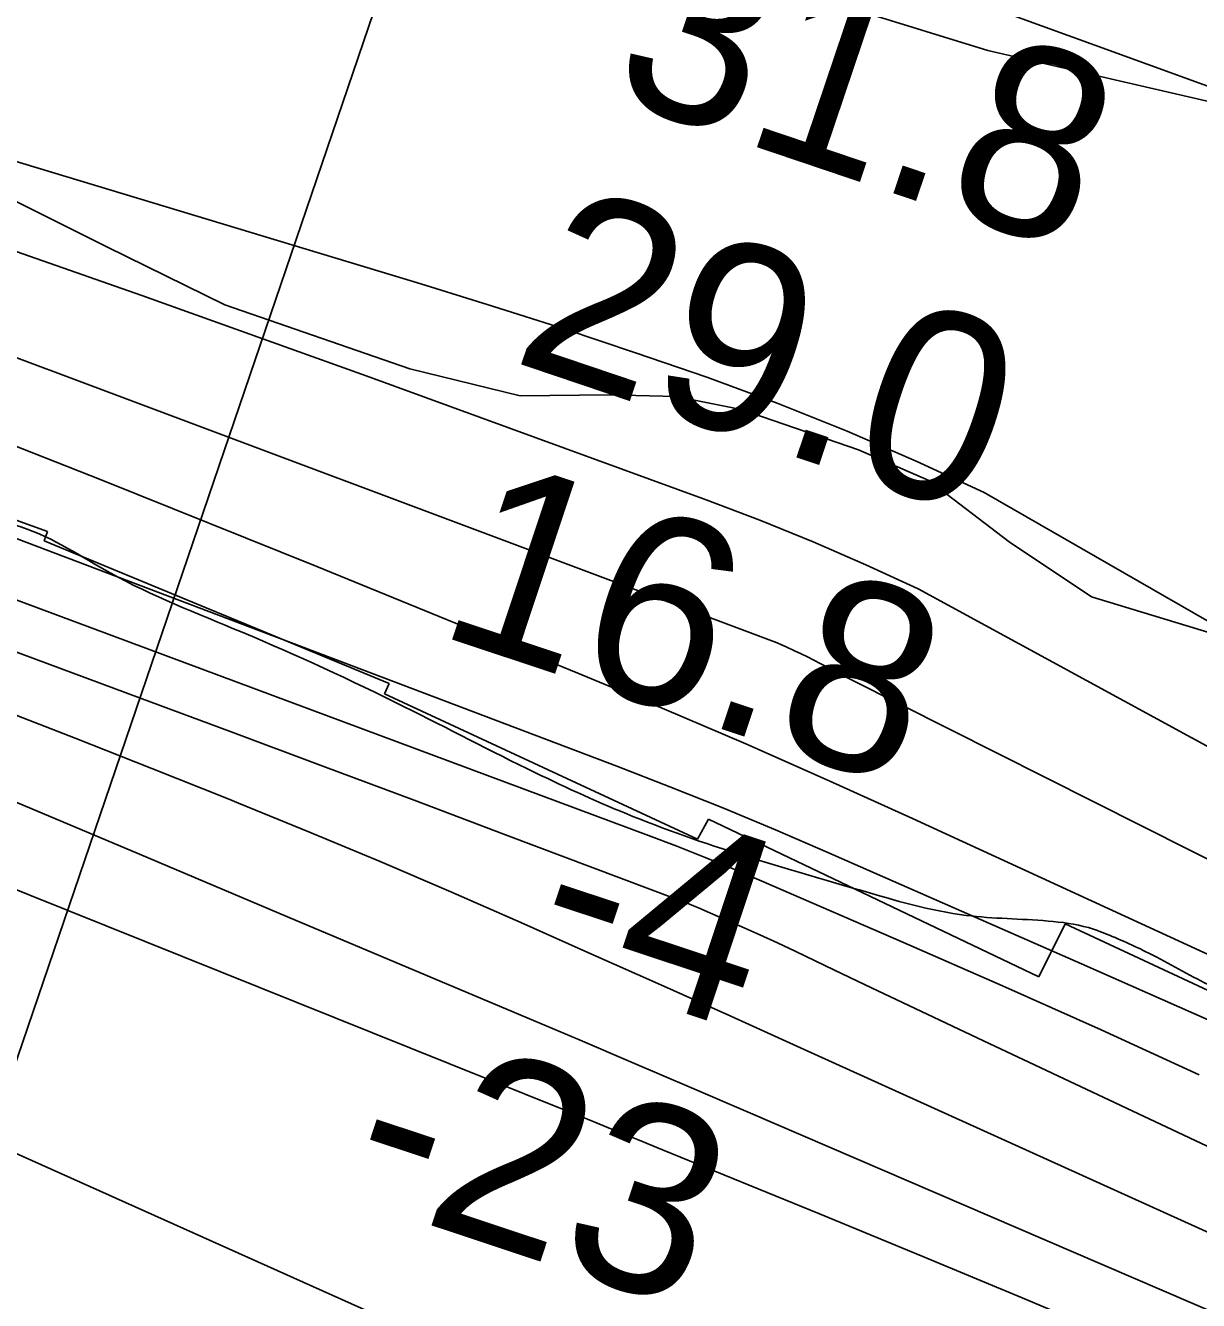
# Model space of a CAD drawing. Extents: x 3329297 to 3367176, y 649250 to 674653.
# Drawn here: x 3336605.3 to 3337022.6, y 670738.5 to 671191.8 of the extents above; entities that cross this region are included whole.
import ezdxf

# ---------------------------------------------------------------- set-up
doc = ezdxf.new("R2010")
doc.units = 0
for name, color, linetype in [('V-RIVR-EDGE', 7, 'Continuous'), ('V-RIVR-RANG', 7, 'Continuous'), ('V-RRAP-RVMT', 7, 'Continuous'), ('V-SITE-VEGE', 7, 'Continuous'), ('V-TOPO-DPTH', 7, 'Continuous'), ('V-TOPO-MAJR', 7, 'Continuous'), ('V-TOPO-MINR', 7, 'Continuous'), ('V-TOPO-WATR', 7, 'Continuous'), ('V-WETL-SWMP', 7, 'Continuous')]:
    doc.layers.add(name, color=color, linetype=linetype)

msp = doc.modelspace()

# ---------------------------------------------------------------- linework, layer by layer
at = {"layer": 'V-RIVR-EDGE'}
msp.add_spline([(3339166.35, 669632.45), (3339148.52, 669636.37), (3339138.83, 669636.78), (3339122.94, 669641.48), (3339105.12, 669646.95), (3339096.99, 669652.01), (3339093.12, 669656.29), (3339089.26, 669664.44), (3339086.56, 669669.1), (3339078.82, 669674.94), (3339053.64, 669688.18), (3339028.47, 669702.21), (3339020.72, 669706.49), (3339018, 669704.17), (3339012.57, 669704.57), (3339008.7, 669708.07), (3339008.32, 669710.4), (3339007.94, 669713.12), (3339007.56, 669715.06), (3338988.58, 669723.63), (3338974.64, 669732.59), (3338973.09, 669734.53), (3338972.71, 669738.02), (3338974.27, 669740.35), (3338974.28, 669743.84), (3338966.94, 669753.94), (3338965.01, 669758.6), (3338963.85, 669760.54), (3338956.49, 669764.43), (3338944.87, 669769.5), (3338928.21, 669778.08), (3338920.86, 669785.07), (3338906.56, 669803.34), (3338897.28, 669814.22), (3338888, 669824.71), (3338880.26, 669833.26), (3338874.07, 669838.71), (3338867.87, 669840.27), (3338862.06, 669843), (3338858.57, 669843.01), (3338858.58, 669844.95), (3338858.24, 669867.83), (3338860.58, 669870.93), (3338861.75, 669873.25), (3338861.76, 669876.35), (3338860.21, 669879.46), (3338854.02, 669882.58), (3338849.02, 669903.14), (3338843.63, 669917.51), (3338832.81, 669931.11), (3338822.75, 669940.83), (3338804.56, 669955.22), (3338800.68, 669956.78), (3338796.03, 669956.79), (3338788.66, 669955.26), (3338782.44, 669952.17), (3338775.47, 669955.68), (3338770.44, 669960.35), (3338765.41, 669965.01), (3338754.18, 669972.41), (3338742.57, 669981.36), (3338728.24, 669988.76), (3338714.68, 669995), (3338701.13, 670003.56), (3338693.4, 670012.11), (3338687.99, 670020.27), (3338682.59, 670033.47), (3338677.18, 670040.46), (3338665.17, 670046.31), (3338655.1, 670048.66), (3338655.48, 670045.95), (3338653.54, 670045.56), (3338643.46, 670046.36), (3338635.32, 670050.26), (3338633, 670052.98), (3338626.41, 670055.33), (3338615.17, 670057.29), (3338608.97, 670058.08), (3338601.61, 670062.76), (3338592.32, 670069.37), (3338582.25, 670071.72), (3338574.11, 670074.46), (3338568.3, 670078.74), (3338562.5, 670084.57), (3338561.34, 670087.67), (3338554.75, 670088.85), (3338551.26, 670089.25), (3338548.94, 670091.97), (3338544.31, 670098.58), (3338517.19, 670108.73), (3338513.32, 670111.84), (3338511.39, 670115.72), (3338497.82, 670118.86), (3338480, 670125.88), (3338471.48, 670130.17), (3338466.45, 670134.83), (3338451.73, 670140.3), (3338441.26, 670142.65), (3338438.16, 670142.27), (3338431.18, 670145.39), (3338420.34, 670150.07), (3338407.93, 670152.43), (3338393.21, 670156.73), (3338378.49, 670165.69), (3338345.2, 670189.43), (3338316.55, 670206.56), (3338280.93, 670231.47), (3338237.55, 670254.45), (3338210.45, 670270.81), (3338182.57, 670289.88), (3338148.9, 670317.5), (3338126.07, 670336.94), (3338116.01, 670348.22), (3338106.73, 670356.77), (3338093.56, 670363.78), (3338076.9, 670368.87), (3338057.53, 670376.28), (3338042.81, 670383.3), (3338026.54, 670392.65), (3338007.18, 670402.39), (3337994, 670405.52), (3337971.52, 670413.34), (3337948.66, 670420.76), (3337916.51, 670434.03), (3337912.65, 670440.63), (3337911.11, 670448.78), (3337908.8, 670453.82), (3337904.54, 670455.77), (3337890.98, 670459.68), (3337883.62, 670464.74), (3337879.36, 670466.69), (3337872.38, 670467.1), (3337862.68, 670467.12), (3337849.88, 670465.99), (3337839.8, 670463.69), (3337826.22, 670462.56), (3337810.72, 670465.7), (3337802.19, 670469.21), (3337788.25, 670478.16), (3337779.73, 670480.51), (3337774.3, 670481.69), (3337768.89, 670486.74), (3337764.63, 670490.63), (3337755.72, 670494.92), (3337749.13, 670496.88), (3337745.26, 670497.27), (3337740.6, 670495.35), (3337738.66, 670496.13), (3337735.18, 670499.24), (3337729.76, 670503.52), (3337724.73, 670508.18), (3337720.08, 670512.07), (3337706.13, 670514.43), (3337677.86, 670531.18), (3337643.77, 670545.22), (3337600.78, 670567.05), (3337560.1, 670585.37), (3337510.14, 670611.87), (3337463.28, 670636.42), (3337442.36, 670644.22), (3337416.78, 670652.43), (3337405.55, 670657.5), (3337401.68, 670661.39), (3337400.13, 670663.33), (3337395.49, 670665.67), (3337388.89, 670666.07), (3337376.88, 670670.76), (3337362.94, 670677.77), (3337340.87, 670690.62), (3337309.5, 670706.99), (3337291.29, 670714.79), (3337276.18, 670722.97), (3337252.56, 670736.99), (3337220.04, 670756.85), (3337154.99, 670798.5), (3337124.41, 670821.07), (3337111.24, 670827.31), (3337094.19, 670832.78), (3337075.97, 670836.7), (3337050.39, 670842.59), (3337028.69, 670849.62), (3337007.78, 670860.53), (3336991.89, 670867.94), (3336983.37, 670871.06), (3336969.03, 670873.42), (3336939.95, 670875.43), (3336901.97, 670884.45), (3336863.6, 670895.79), (3336821.37, 670910.63), (3336786.5, 670926.23), (3336740.02, 670949.61), (3336682.31, 670976.12), (3336635.44, 670997.18), (3336603.68, 671013.55), (3336585.47, 671022.51), (3336583.15, 671026.4), (3336580.06, 671031.06), (3336576.19, 671034.56), (3336549.46, 671045.09), (3336500.24, 671058.01), (3336451.41, 671070.16), (3336425.44, 671074.49), (3336399.85, 671076.49), (3336361.07, 671078.91), (3336337.43, 671082.85), (3336313.4, 671088.34), (3336290.92, 671094.6), (3336280.46, 671097.34), (3336275.41, 671097.35), (3336257.58, 671097.39), (3336194.82, 671123.92), (3336129.35, 671154.33), (3336078.61, 671179.66), (3336032.91, 671203.04), (3335979.46, 671230.32), (3335943.05, 671245.54), (3335907.79, 671259.2), (3335894.23, 671264.66), (3335887.64, 671265.45), (3335873.31, 671273.63), (3335871.38, 671277.13), (3335862.86, 671281.41), (3335831.09, 671293.51), (3335799.33, 671308.72), (3335763.7, 671327.42), (3335724.58, 671346.9), (3335714.51, 671351.97), (3335703.27, 671355.1), (3335699.01, 671358.21), (3335680.04, 671369.9), (3335645.95, 671385.49), (3335603.71, 671399.17), (3335573.09, 671406.61), (3335518.06, 671419.93), (3335470.4, 671436.73), (3335433.98, 671449.62), (3335405.32, 671465.97), (3335397.96, 671471.03), (3335385.94, 671471.06), (3335366.94, 671468.78), (3335345.98, 671463.02), (3335338.62, 671464.59), (3335338.62, 671467.3), (3335339.03, 671475.83), (3335337.87, 671478.94), (3335334.39, 671482.05), (3335319.67, 671486.74), (3335303, 671491.05), (3335280.12, 671488.39), (3335259.15, 671479.52), (3335245.56, 671472.19), (3335233.15, 671471.44), (3335223.85, 671474.18), (3335210.68, 671481.97), (3335198.67, 671485.88), (3335156.4, 671487.53), (3335124.61, 671488.39), (3335114.13, 671484.92), (3335094.71, 671474.11), (3335085.4, 671473.36), (3335075.32, 671475.71), (3335065.63, 671477.67), (3335064.86, 671478.45), (3335067.59, 671483.1), (3335066.81, 671484.65), (3335063.72, 671489.31), (3335039.71, 671501.39), (3335020.73, 671509.2), (3335003.28, 671511.95), (3334994.76, 671515.46), (3334990.89, 671517.03), (3334963, 671533.38), (3334933.18, 671549.36), (3334916.12, 671551.34), (3334894.42, 671557.6), (3334863.43, 671571.25), (3334847.95, 671581.75), (3334834.78, 671587.99), (3334809.21, 671598.53), (3334767.76, 671617.24), (3334744.9, 671627.77), (3334711.2, 671642.2), (3334691.44, 671649.23), (3334670.12, 671653.16), (3334647.65, 671659.81), (3334620.14, 671672.29), (3334605.42, 671678.53), (3334581, 671683.24), (3334555.81, 671689.12), (3334542.23, 671688.38), (3334534.09, 671688.79), (3334531.39, 671696.55), (3334523.66, 671706.27), (3334505.85, 671714.84), (3334480.26, 671719.17), (3334460.49, 671721.93), (3334457, 671720.39), (3334455.05, 671716.91), (3334456.59, 671713.8), (3334463.19, 671714.56), (3334467.45, 671712.22), (3334467.44, 671710.28), (3334462.78, 671708.35), (3334446.88, 671706.84), (3334429.04, 671707.66), (3334403.46, 671713.93), (3334397.66, 671718.6), (3334391.46, 671722.88), (3334378.67, 671723.69), (3334340.28, 671727.27), (3334305.39, 671730.07), (3334290.26, 671730.11), (3334281.35, 671731.68), (3334271.66, 671734.81), (3334266.23, 671735.6), (3334258.08, 671732.9), (3334246.43, 671726.73), (3334241.39, 671726.35), (3334232.48, 671729.48), (3334218.91, 671729.9), (3334190.6, 671730.74), (3334178.97, 671731.94), (3334163.47, 671737.4), (3334156.1, 671736.65), (3334151.44, 671732.39), (3334148.33, 671732.4), (3334142.53, 671735.91), (3334132.83, 671736.32), (3334110.73, 671737.53), (3334106.86, 671739.48), (3334099.89, 671744.15), (3334081.28, 671748.08), (3334072.75, 671747.71), (3334041.74, 671753.61), (3334018.09, 671757.54), (3334010.35, 671760.28), (3333999.89, 671767.67), (3333992.15, 671771.95), (3333987.1, 671771.19), (3333984.38, 671768.48), (3333980.12, 671768.49), (3333976.64, 671772.77), (3333969.66, 671775.11), (3333958.81, 671778.24), (3333949.91, 671783.31), (3333945.64, 671782.93), (3333941.37, 671782.16), (3333931.3, 671788.01), (3333925.87, 671788.02), (3333915.4, 671788.82), (3333900.29, 671791.57), (3333878.2, 671798.61), (3333856.9, 671811.07), (3333845.68, 671822.73), (3333832.9, 671828.97), (3333818.18, 671834.82), (3333817.41, 671837.15), (3333813.53, 671837.55), (3333800.36, 671841.85), (3333795.71, 671844.96), (3333793.79, 671851.56), (3333792.24, 671854.28), (3333782.95, 671858.18), (3333767.85, 671869.46), (3333755.47, 671879.57), (3333746.17, 671884.64), (3333742.68, 671886.2), (3333733.76, 671885.83), (3333720.97, 671886.64), (3333714.38, 671889.76), (3333707.8, 671895.2), (3333701.62, 671902.59), (3333696.98, 671908.42), (3333690.4, 671913.09), (3333677.23, 671920.49), (3333664.47, 671934.87), (3333650.92, 671945.76), (3333635.04, 671952), (3333625.75, 671959.78), (3333617.63, 671968.72), (3333606.39, 671969.91), (3333600.97, 671974.19), (3333597.87, 671978.08), (3333590.14, 671988.96), (3333572.36, 672009.16), (3333553.4, 672029.38), (3333532.11, 672045.72), (3333511.21, 672062.06), (3333486.44, 672080.35), (3333466.3, 672090.87), (3333451.59, 672102.92), (3333445.79, 672109.53), (3333446.58, 672114.96), (3333429.16, 672126.25), (3333421.43, 672137.9), (3333420.68, 672148.76), (3333415.26, 672151.1), (3333404.71, 672151.61)], degree=3, dxfattribs=at)
at = {"layer": 'V-RIVR-RANG'}
msp.add_line((3336863.57, 671590.99), (3336434.08, 670331.19), dxfattribs=at)
at = {"layer": 'V-RRAP-RVMT'}
for p, q in [((3336613.09, 671011.9), (3336480.67, 671059.39)), ((3336611.93, 671008.56), (3336613.09, 671011.9)), ((3336734.61, 670957.91), (3336611.93, 671008.56)), ((3336732.98, 670954.16), (3336734.61, 670957.91)), ((3336844.37, 670902.48), (3336732.98, 670954.16)), ((3336848.19, 670909.61), (3336844.37, 670902.48)), ((3336965.76, 670853.55), (3336848.19, 670909.61)), ((3336975.07, 670872.39), (3336965.76, 670853.55)), ((3337096.85, 670815.69), (3336975.07, 670872.39))]:
    msp.add_line(p, q, dxfattribs=at)
at = {"layer": 'V-SITE-VEGE'}
for p, q in [((3336634.2, 671113.07), (3336554.05, 671153.15)), ((3336676.19, 671092.51), (3336634.2, 671113.07)), ((3336742.04, 671069.7), (3336676.19, 671092.51)), ((3336781.23, 671060.12), (3336742.04, 671069.7)), ((3336812.91, 671060.55), (3336781.23, 671060.12)), ((3336836.7, 671059.88), (3336812.91, 671060.55)), ((3336859.86, 671055.23), (3336836.7, 671059.88)), ((3336901.61, 671041), (3336859.86, 671055.23)), ((3336926.59, 671030.08), (3336901.61, 671041)), ((3336955.16, 671008.21), (3336926.59, 671030.08)), ((3336984.44, 670988.74), (3336955.16, 671008.21)), ((3337159.22, 670935.27), (3336984.44, 670988.74))]:
    msp.add_line(p, q, dxfattribs=at)
at = {"layer": 'V-TOPO-DPTH'}
for points in [[(3336148.79, 671209.27), (3336205.57, 671189.27), (3336262.26, 671168.99), (3336318.87, 671148.51), (3336400.77, 671118.64), (3336478.2, 671089.9), (3336555.41, 671060.56), (3336632.27, 671030.33), (3336708.9, 670999.52), (3336801.75, 670961.56), (3336831.71, 670949.09), (3336861.55, 670936.36), (3336891.22, 670923.25), (3336920.78, 670909.88), (3337042.21, 670854.02)], [(3337092.86, 670732.43), (3336881.01, 670828.32), (3336856.17, 670839.53), (3336831.31, 670850.7), (3336806.42, 670861.81), (3336781.52, 670872.88), (3336756.55, 670883.8), (3336731.5, 670894.54), (3336706.35, 670905.02), (3336681.12, 670915.33), (3336677.38, 670916.83), (3336650.19, 670927.68), (3336622.97, 670938.41), (3336595.67, 670948.97), (3336568.33, 670959.43), (3336013.25, 671169.68)], [(3337092.86, 670732.43), (3336881.01, 670828.32), (3336856.17, 670839.53), (3336831.31, 670850.7), (3336806.42, 670861.81), (3336781.52, 670872.88), (3336756.55, 670883.8), (3336731.5, 670894.54), (3336706.35, 670905.02), (3336681.12, 670915.33), (3336677.38, 670916.83), (3336650.19, 670927.68), (3336622.97, 670938.41), (3336595.67, 670948.97), (3336568.33, 670959.43), (3336013.25, 671169.68)], [(3336148.58, 671156.07), (3336208.9, 671133.8), (3336269.19, 671111.45), (3336329.46, 671089.05), (3336826.86, 670903.84), (3336836.96, 670899.99), (3336847.02, 670896.03), (3336857.01, 670891.92), (3336866.97, 670887.71), (3336917.63, 670865.8), (3336952.81, 670850.37), (3336987.88, 670834.72), (3337022.8, 670818.72)], [(3337022.8, 670818.72), (3336987.88, 670834.72), (3336952.81, 670850.37), (3336917.63, 670865.8), (3336866.97, 670887.71), (3336857.01, 670891.92), (3336847.02, 670896.03), (3336836.96, 670899.99), (3336826.86, 670903.84), (3336329.46, 671089.05), (3336269.19, 671111.45), (3336208.9, 671133.8), (3336148.58, 671156.07)], [(3336124.17, 671088.97), (3336181.05, 671065.27), (3336237.63, 671040.84), (3336294, 671015.92), (3336318.05, 671005.1), (3336386.47, 670974.83), (3336455.13, 670945.13), (3336524.15, 670916.27), (3336593.4, 670887.97), (3336796.3, 670806.51), (3336805.21, 670802.93), (3336814.12, 670799.33), (3336823.02, 670795.71), (3336831.92, 670792.08), (3336887.72, 670769.26), (3336924.48, 670754.11), (3336961.19, 670738.85), (3336997.82, 670723.4), (3337034.39, 670707.83)], [(3337034.39, 670707.83), (3336997.82, 670723.4), (3336961.19, 670738.85), (3336924.48, 670754.11), (3336887.72, 670769.26), (3336831.92, 670792.08), (3336823.02, 670795.71), (3336814.12, 670799.33), (3336805.21, 670802.93), (3336796.3, 670806.51), (3336593.4, 670887.97), (3336524.15, 670916.27), (3336455.13, 670945.13), (3336386.47, 670974.83), (3336318.05, 671005.1), (3336294, 671015.92), (3336237.63, 671040.84), (3336181.05, 671065.27), (3336124.17, 671088.97)], [(3336114.42, 671005.14), (3336159.71, 670986.52), (3336205.24, 670968.49), (3336747.73, 670725.49), (3336783.66, 670707.1), (3336820.38, 670690.33), (3336857.63, 670674.65), (3336863.74, 670672.24), (3336904.52, 670656.37), (3336945.39, 670640.75), (3336986.41, 670625.53), (3337027.53, 670610.57), (3337505.13, 670439.35), (3337528.55, 670430.51), (3337551.74, 670421.16), (3337574.62, 670411.04), (3337597.27, 670400.41), (3338359.19, 669931.85)], [(3336114.42, 671005.14), (3336159.71, 670986.52), (3336205.24, 670968.49), (3336747.73, 670725.49), (3336783.66, 670707.1), (3336820.38, 670690.33), (3336857.63, 670674.65), (3336863.74, 670672.24), (3336904.52, 670656.37), (3336945.39, 670640.75), (3336986.41, 670625.53), (3337027.53, 670610.57), (3337505.13, 670439.35), (3337528.55, 670430.51), (3337551.74, 670421.16), (3337574.62, 670411.04), (3337597.27, 670400.41), (3338359.19, 669931.85)]]:
    msp.add_lwpolyline(points, dxfattribs=at)
at = {"layer": 'V-TOPO-MAJR'}
for points in [[(3336063.42, 671555), (3336909.83, 671212.05), (3336928.81, 671205.31), (3336947.77, 671198.54), (3336966.71, 671191.73), (3336985.64, 671184.88), (3337264.9, 671083.52), (3337342.56, 671054.68), (3337419.92, 671025.06), (3337496.83, 670994.29), (3337573.43, 670962.74), (3337673.72, 670920.57), (3337699.91, 670909.43), (3337726.05, 670898.17), (3337752.09, 670886.69)], [(3337840.98, 670553.92), (3337647.47, 670635.63), (3337640.02, 670638.82), (3337632.6, 670642.05), (3337625.2, 670645.36), (3337617.82, 670648.72), (3337584.93, 670663.87), (3337563.97, 670673.85), (3337543.19, 670684.18), (3337522.68, 670695.05), (3337502.36, 670706.27), (3336946.33, 671025.72), (3336922.07, 671036.96), (3336897.57, 671047.64), (3336872.72, 671057.48), (3336847.65, 671066.77), (3336822.34, 671075.47), (3336796.95, 671083.94), (3336771.46, 671092.08), (3336745.9, 671099.99), (3335993.18, 671327.49)]]:
    msp.add_lwpolyline(points, dxfattribs=at)
at = {"layer": 'V-TOPO-MINR'}
for points in [[(3338300.26, 670330.88), (3337657.71, 670611.36), (3337642.07, 670618.25), (3337626.45, 670625.2), (3337610.88, 670632.26), (3337595.33, 670639.37), (3337532.16, 670668.53), (3337485.27, 670690.7), (3337438.66, 670713.45), (3337392.48, 670737.05), (3337346.59, 670761.22), (3337298.02, 670787.38), (3336922.8, 670991.53), (3336904.21, 671000.08), (3336885.46, 671008.27), (3336866.49, 671015.91), (3336847.37, 671023.2), (3336726.51, 671067.3), (3336646.67, 671095.87), (3336566.6, 671123.77), (3336486.19, 671150.67), (3336405.56, 671176.91), (3336006.54, 671304)], [(3337191.89, 670811.83), (3336899.37, 670959.06), (3336896.7, 670960.41), (3336894.04, 670961.78), (3336891.39, 670963.16), (3336887.96, 670964.98), (3336885.71, 670966.16), (3336883.45, 670967.32), (3336881.17, 670968.44), (3336878.87, 670969.53), (3336875.83, 670970.95), (3336874.25, 670971.65), (3336872.66, 670972.29), (3336561.32, 671088.9), (3336465.57, 671124.2), (3336369.59, 671158.82), (3336273.26, 671192.44), (3336176.69, 671225.39), (3336021.06, 671277.58)], [(3337042.21, 670854.02), (3336920.78, 670909.88), (3336891.22, 670923.25), (3336861.55, 670936.36), (3336831.71, 670949.09), (3336801.75, 670961.56), (3336708.9, 670999.52), (3336632.27, 671030.33), (3336555.41, 671060.56), (3336478.2, 671089.9), (3336400.77, 671118.64), (3336318.87, 671148.51), (3336262.26, 671168.99), (3336205.57, 671189.27), (3336148.79, 671209.27)], [(3337044.49, 670830.08), (3336980.91, 670858.24), (3336890.69, 670897.81), (3336872.07, 670905.81), (3336853.36, 670913.62), (3336834.54, 670921.14), (3336815.63, 670928.47), (3336221.26, 671153.64), (3336191.53, 671164.8), (3336161.76, 671175.85), (3336131.94, 671186.73)], [(3337290.02, 670668.88), (3336946.04, 670830.83), (3336932.77, 670837.09), (3336919.51, 670843.37), (3336906.26, 670849.67), (3336893.02, 670855.98), (3336879.04, 670862.65), (3336872.77, 670865.61), (3336866.48, 670868.51), (3336860.16, 670871.34), (3336853.82, 670874.13), (3336844.68, 670878.08), (3336842.89, 670878.84), (3336839.27, 670880.3), (3336837.46, 670881), (3336776.07, 670904.12), (3336743.55, 670916.34), (3336711.01, 670928.53), (3336678.46, 670940.68), (3336645.9, 670952.8), (3336032.85, 671180.51)], [(3337092.86, 670732.43), (3336881.01, 670828.32), (3336856.17, 670839.53), (3336831.31, 670850.7), (3336806.42, 670861.81), (3336781.52, 670872.88), (3336756.55, 670883.8), (3336731.5, 670894.54), (3336706.35, 670905.02), (3336681.12, 670915.33), (3336677.38, 670916.83), (3336650.19, 670927.68), (3336622.97, 670938.41), (3336595.67, 670948.97), (3336568.33, 670959.43), (3336013.25, 671169.68)], [(3337040.88, 670728.64), (3336967.94, 670760.11), (3336862.41, 670805.47), (3336842.19, 670814.13), (3336821.97, 670822.77), (3336801.72, 670831.36), (3336781.46, 670839.93), (3336698.47, 670874.92), (3336645.79, 670897.14), (3336593.11, 670919.37), (3336540.44, 670941.6), (3336487.77, 670963.85), (3336435.01, 670985.86), (3336382.12, 671007.56), (3336329.04, 671028.8), (3336275.84, 671049.71), (3335993.93, 671159.11)], [(3337034.39, 670707.83), (3336997.82, 670723.4), (3336961.19, 670738.85), (3336924.48, 670754.11), (3336887.72, 670769.26), (3336831.92, 670792.08), (3336823.02, 670795.71), (3336814.12, 670799.33), (3336805.21, 670802.93), (3336796.3, 670806.51), (3336593.4, 670887.97), (3336524.15, 670916.27), (3336455.13, 670945.13), (3336386.47, 670974.83), (3336318.05, 671005.1), (3336294, 671015.92), (3336237.63, 671040.84), (3336181.05, 671065.27), (3336124.17, 671088.97)], [(3338359.19, 669931.85), (3337597.27, 670400.41), (3337574.62, 670411.04), (3337551.74, 670421.16), (3337528.55, 670430.51), (3337505.13, 670439.35), (3337027.53, 670610.57), (3336986.41, 670625.53), (3336945.39, 670640.75), (3336904.52, 670656.37), (3336863.74, 670672.24), (3336857.63, 670674.65), (3336820.38, 670690.33), (3336783.66, 670707.1), (3336747.73, 670725.49), (3336205.24, 670968.49), (3336159.71, 670986.52), (3336114.42, 671005.14)]]:
    msp.add_lwpolyline(points, dxfattribs=at)
at = {"layer": 'V-TOPO-WATR'}
msp.add_lwpolyline([(3337022.8, 670818.72), (3336987.88, 670834.72), (3336952.81, 670850.37), (3336917.63, 670865.8), (3336866.97, 670887.71), (3336857.01, 670891.92), (3336847.02, 670896.03), (3336836.96, 670899.99), (3336826.86, 670903.84), (3336329.46, 671089.05), (3336269.19, 671111.45), (3336208.9, 671133.8), (3336148.58, 671156.07)], dxfattribs=at)
at = {"layer": 'V-WETL-SWMP'}
for p, q in [((3336947.58, 671182.91), (3336902.16, 671196.9)), ((3337038.15, 671162), (3336947.58, 671182.91))]:
    msp.add_line(p, q, dxfattribs=at)

# ---------------------------------------------------------------- texts
at = {"layer": 'V-RIVR-RANG'}
for s, rotation, p in [('31.8', 341.3483, (3336811.83, 671166.66)), ('29.0', 341.3483, (3336777.34, 671072.76)), ('16.8', 341.6327, (3336750.56, 670975.65)), ('-4', 341.6327, (3336782.66, 670859.62)), ('-23', 341.6327, (3336717.12, 670776.02))]:
    msp.add_text(s, height=67, rotation=rotation, dxfattribs=at).set_placement(p)

doc.saveas('drawing.dxf')
